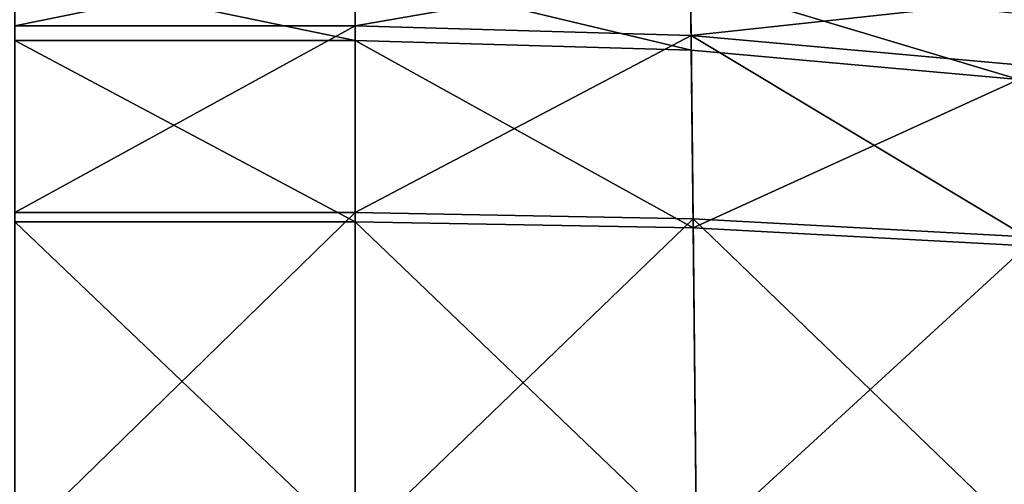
# Model space of a CAD drawing. Header units: millimetres. Extents: x 2387 to 13955, y -4964 to 364.
# Tile 606 of 1056: x 6661 to 6847, y -2964 to -2876. Entities that reach past the tile are written whole.
import ezdxf

# ---------------------------------------------------------------- set-up
doc = ezdxf.new("R2010")
doc.units = ezdxf.units.MM
doc.header["$MEASUREMENT"] = 0
doc.layers.add('Predefinito', color=7, linetype='Continuous', true_color=0x000000)

msp = doc.modelspace()

# ---------------------------------------------------------------- linework, layer by layer
at = {"layer": 'Predefinito'}
for points in [[(6724.15, -2864.26, 293.8), (6724.15, -2877.34, 293.5), (6659.79, -2877.34, 293.5)], [(6659.79, -2877.34, 293.5), (6659.79, -2864.26, 293.8), (6724.15, -2864.26, 293.8)], [(6724.15, -2877.34, 293.5), (6724.15, -2864.26, 293.8), (6787.52, -2866.33, 293.8)], [(6787.52, -2866.33, 293.8), (6787.67, -2879.18, 293.5), (6724.15, -2877.34, 293.5)], [(6787.67, -2879.18, 293.5), (6787.52, -2866.33, 293.8), (6848.93, -2872.54, 293.8)], [(6724.15, -2880.12, 437.35), (6724.15, -2866.75, 433.73), (6659.79, -2866.75, 433.73)], [(6659.79, -2866.75, 433.73), (6659.79, -2880.12, 437.35), (6724.15, -2880.12, 437.35)], [(6724.15, -2866.75, 433.73), (6724.15, -2880.12, 437.35), (6787.71, -2881.95, 437.35)], [(6787.71, -2881.95, 437.35), (6787.56, -2868.81, 433.73), (6724.15, -2866.75, 433.73)], [(6849.68, -2887.46, 437.35), (6849.07, -2875.02, 433.73), (6787.56, -2868.81, 433.73)], [(6787.56, -2868.81, 433.73), (6787.71, -2881.95, 437.35), (6849.68, -2887.46, 437.35)], [(6848.93, -2872.54, 293.8), (6849.53, -2884.69, 293.5), (6787.67, -2879.18, 293.5)], [(6724.15, -2877.34, 293.5), (6724.15, -2912.66, 293.4), (6659.79, -2912.66, 293.4)], [(6659.79, -2912.66, 293.4), (6659.79, -2877.34, 293.5), (6724.15, -2877.34, 293.5)], [(6724.15, -2912.66, 293.4), (6724.15, -2877.34, 293.5), (6787.67, -2879.18, 293.5)], [(6787.67, -2879.18, 293.5), (6788.07, -2913.8, 293.4), (6724.15, -2912.66, 293.4)], [(6851.12, -2917.23, 293.4), (6788.07, -2913.8, 293.4), (6787.67, -2879.18, 293.5)], [(6787.67, -2879.18, 293.5), (6849.53, -2884.69, 293.5), (6851.12, -2917.23, 293.4)], [(6724.15, -2914.38, 441.97), (6724.15, -2880.12, 437.35), (6659.79, -2880.12, 437.35)], [(6659.79, -2880.12, 437.35), (6659.79, -2914.38, 441.97), (6724.15, -2914.38, 441.97)], [(6724.15, -2880.12, 437.35), (6724.15, -2914.38, 441.97), (6788.09, -2915.53, 441.97)], [(6788.09, -2915.53, 441.97), (6787.71, -2881.95, 437.35), (6724.15, -2880.12, 437.35)], [(6849.68, -2887.46, 437.35), (6787.71, -2881.95, 437.35), (6788.09, -2915.53, 441.97)], [(6788.09, -2915.53, 441.97), (6851.21, -2918.95, 441.97), (6849.68, -2887.46, 437.35)], [(6724.15, -2912.66, 293.4), (6724.15, -2975.38, 293.4), (6659.79, -2975.38, 293.4)], [(6659.79, -2975.38, 293.4), (6659.79, -2912.66, 293.4), (6724.15, -2912.66, 293.4)], [(6724.15, -2975.38, 293.4), (6724.15, -2912.66, 293.4), (6788.07, -2913.8, 293.4)], [(6724.15, -2975.81, 447.23), (6724.15, -2914.38, 441.97), (6659.79, -2914.38, 441.97)], [(6659.79, -2914.38, 441.97), (6659.79, -2975.81, 447.23), (6724.15, -2975.81, 447.23)], [(6788.07, -2913.8, 293.4), (6788.68, -2975.78, 293.4), (6724.15, -2975.38, 293.4)], [(6724.15, -2914.38, 441.97), (6724.15, -2975.81, 447.23), (6788.69, -2976.21, 447.23)], [(6788.69, -2976.21, 447.23), (6788.09, -2915.53, 441.97), (6724.15, -2914.38, 441.97)], [(6788.07, -2913.8, 293.4), (6851.12, -2917.23, 293.4), (6853.57, -2976.97, 293.4)], [(6853.57, -2976.97, 293.4), (6788.68, -2975.78, 293.4), (6788.07, -2913.8, 293.4)], [(6851.21, -2918.95, 441.97), (6788.09, -2915.53, 441.97), (6788.69, -2976.21, 447.23)], [(6788.69, -2976.21, 447.23), (6853.59, -2977.4, 447.23), (6851.21, -2918.95, 441.97)]]:
    msp.add_3dface(points, dxfattribs=at)

doc.saveas('drawing.dxf')
